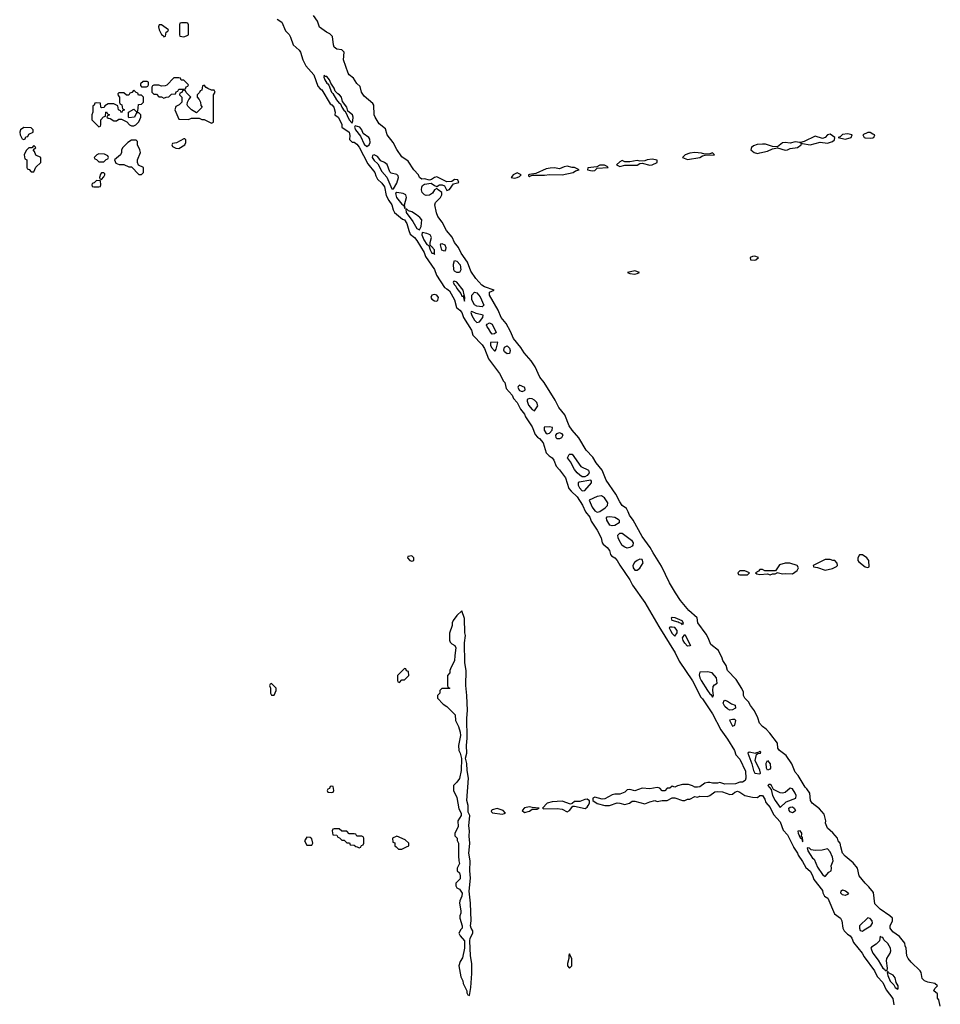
# Model space of a CAD drawing. Header units: inches. Extents: x 2701323 to 2964515, y 494916 to 722124.
# Tile 455 of 656: x 2841838 to 2849190, y 618743 to 626610. Entities that reach past the tile are written whole.
import ezdxf

# ---------------------------------------------------------------- set-up
doc = ezdxf.new("R2010")
doc.units = ezdxf.units.IN
doc.header["$MEASUREMENT"] = 0
doc.layers.add('C8641', color=7, linetype='Continuous')
doc.layers.add('C8642', color=7, linetype='Continuous')

msp = doc.modelspace()

# ---------------------------------------------------------------- linework, layer by layer
at = {"layer": 'C8641', "color": 2, "elevation": 2}
for points in [[(2844533.5, 620000), (2844550, 619994), (2844562, 619998), (2844562.7, 620000)], [(2844845.2, 620000), (2844863.6, 619983.6), (2844890, 619982), (2844926, 620000)], [(2845342, 620000), (2845342, 619930), (2845344.7, 619890), (2845351, 619869), (2845332, 619830), (2845332, 619810), (2845350, 619792), (2845356, 619770), (2845354.8, 619745.2), (2845322, 619710), (2845322, 619690), (2845330, 619674), (2845350, 619662), (2845370.8, 619630), (2845370, 619606), (2845352, 619570), (2845351.3, 619550), (2845362, 619490), (2845362, 619470), (2845352, 619450), (2845352, 619430), (2845371, 619370), (2845371.3, 619350), (2845360.5, 619339.5), (2845346, 619310), (2845356, 619290), (2845391.3, 619250), (2845391.1, 619191.1), (2845375.3, 619115.3), (2845356.3, 619083.7), (2845344, 619050), (2845361.4, 618961.4), (2845377.3, 618930), (2845380.7, 618910), (2845407.7, 618850), (2845410, 618834), (2845418, 618818), (2845430, 618814), (2845442, 618878), (2845447.6, 618990), (2845447.6, 619067.6), (2845438, 619130), (2845432.3, 619250), (2845435.1, 619270), (2845456, 619310), (2845457.2, 619330), (2845444, 619350), (2845439.3, 619370), (2845443.7, 619410), (2845437, 619550), (2845427, 619647), (2845438.4, 619750), (2845431.6, 619810), (2845435.1, 619890), (2845423.7, 619950), (2845430.1, 620000)], [(2848016.4, 620000), (2848017.5, 619997.5), (2848050, 619951), (2848054.6, 619934.6), (2848090, 619884.7), (2848115.9, 619835.9), (2848150, 619806), (2848170, 619771), (2848179.8, 619739.8), (2848250, 619651), (2848253, 619633), (2848266.4, 619606.4), (2848290.6, 619590), (2848344.7, 619464.7), (2848394, 619430), (2848404.7, 619410), (2848412, 619350), (2848422, 619330), (2848450, 619302), (2848471.3, 619290), (2848484.7, 619270), (2848497.3, 619237.3), (2848566.8, 619150), (2848581.7, 619121.7), (2848664.9, 619010), (2848685.5, 618965.5), (2848730, 618916.3), (2848758.6, 618858.6), (2848810.2, 618790.2), (2848819.8, 618739.8)], [(2849190, 618728.7), (2849179, 618779), (2849168.7, 618791.3), (2849167.3, 618827.3), (2849138, 618850), (2849146, 618870), (2849168, 618890), (2849146, 618910), (2849090, 618919.3), (2849064, 618930), (2849046, 618950), (2849036.4, 618996.4), (2849028.9, 619008.9), (2848958.6, 619078.6), (2848934, 619110), (2848924, 619130), (2848918, 619190), (2848908.7, 619210), (2848908, 619230), (2848864.7, 619284.7), (2848810, 619321.2), (2848789.4, 619350), (2848789.2, 619370.8), (2848808, 619410), (2848808, 619430), (2848788, 619450), (2848710, 619502), (2848666.8, 619546.8), (2848656.4, 619636.4), (2848620.2, 619680.2), (2848588.7, 619710), (2848542, 619770), (2848528, 619830), (2848492.9, 619872.9), (2848430, 619925.2), (2848410, 619949), (2848396.9, 620000)]]:
    msp.add_lwpolyline(points, dxfattribs=at)
at = {"layer": 'C8641', "color": 2}
for points, elevation in [([(2848127.1, 619992.9), (2848132, 619970), (2848170, 619911.3), (2848182, 619902), (2848210, 619838.8), (2848250, 619781), (2848270, 619764.7), (2848300.8, 619799.2), (2848317.2, 619810), (2848321.2, 619830), (2848317.2, 619850), (2848334, 619890), (2848330, 619918), (2848310, 619962), (2848290, 619984), (2848247, 619973), (2848191.5, 619971.5), (2848158, 619978), (2848146, 619990)], 6), ([(2848430, 619612.3), (2848410, 619616.2), (2848394.5, 619630), (2848399.3, 619650), (2848410, 619656.4), (2848434, 619650), (2848457.3, 619630), (2848450, 619619)], 2), ([(2848610, 619433.2), (2848546, 619370), (2848544, 619350), (2848550, 619332), (2848570, 619326), (2848581.3, 619338.7), (2848634, 619370), (2848649.2, 619390), (2848645.2, 619410), (2848630, 619429)], 6), ([(2848710, 619286), (2848704.7, 619250), (2848677.5, 619222.5), (2848639.6, 619200.4), (2848636, 619190), (2848650.5, 619150), (2848694.4, 619094.4), (2848730, 619031.3), (2848743.5, 619023.5), (2848750, 619012), (2848766, 619014), (2848768, 619032), (2848761.2, 619090), (2848764, 619110), (2848789.2, 619150), (2848795.1, 619170), (2848791.8, 619190), (2848770, 619229.2), (2848739, 619259), (2848730, 619275.3), (2848718, 619278)], 6), ([(2846230, 619146), (2846224.7, 619135.3), (2846224.7, 619110), (2846212, 619070), (2846212, 619050), (2846230, 619032), (2846248, 619050), (2846247.3, 619107.3)], 2), ([(2848770, 619006), (2848764.7, 618995.3), (2848770, 618974), (2848790, 618926.8), (2848818, 618898), (2848830, 618878), (2848850, 618864.7), (2848854, 618870), (2848852.7, 618890), (2848837.5, 618917.5), (2848830, 618955.3), (2848814.2, 618974.2), (2848775.3, 618995.3)], 6)]:
    msp.add_lwpolyline(points, close=True, dxfattribs=dict(at, elevation=elevation))
at = {"layer": 'C8642', "color": 2, "elevation": 2}
for points in [[(2848396.9, 620000), (2848389.3, 620029.3), (2848375.3, 620050), (2848368.7, 620070), (2848332.9, 620112.9), (2848289.4, 620150), (2848274, 620190), (2848275.3, 620210), (2848263.1, 620263.1), (2848225.2, 620305.2), (2848166, 620350), (2848153.2, 620370), (2848148.7, 620430), (2848124.7, 620464.7), (2848110, 620478), (2848055.3, 620570), (2848030, 620598), (2848003.1, 620663.1), (2847958, 620730), (2847906, 620770), (2847893.2, 620790), (2847888.7, 620830), (2847829, 620910), (2847800.2, 620940.2), (2847770, 620961.2), (2847746, 620990), (2847732.9, 621032.9), (2847706.6, 621086.6), (2847674, 621130), (2847658.9, 621158.9), (2847629.2, 621190), (2847617.2, 621210), (2847618, 621238), (2847606.3, 621266.3), (2847558.6, 621338.6), (2847489.3, 621410), (2847479, 621450), (2847454, 621490), (2847449.3, 621509.3), (2847419, 621570), (2847356.5, 621616.5), (2847337.2, 621670), (2847320.2, 621700.2), (2847254, 621790), (2847248.7, 621830), (2847182.7, 621890), (2847115.1, 621970), (2847075.1, 622030), (2847027, 622110), (2846962.7, 622242.7), (2846896, 622350), (2846874, 622394), (2846810, 622481.2), (2846737, 622610), (2846707.3, 622650), (2846698, 622678), (2846683.2, 622703.2), (2846650, 622729.3), (2846630, 622757.2), (2846598, 622818), (2846522, 622930), (2846489.3, 623010), (2846440.9, 623070), (2846414.7, 623114.7), (2846360.9, 623170), (2846302.7, 623270), (2846249.6, 623329.6), (2846225.4, 623365.4), (2846191.5, 623451.5), (2846143.7, 623510), (2846114.5, 623570), (2846026.6, 623710), (2845993.1, 623753.1), (2845955.1, 623835.1), (2845923.5, 623883.5), (2845867.1, 623947.1), (2845840.7, 623990), (2845782.4, 624062.4), (2845758.8, 624118.8), (2845722.6, 624182.6), (2845683.7, 624230), (2845658.7, 624290), (2845589.3, 624410), (2845590, 624432), (2845626, 624450), (2845550, 624476.2), (2845528.2, 624488.2), (2845481.7, 624541.7), (2845441.4, 624601.4), (2845413.7, 624673.7), (2845364.2, 624744.2), (2845341.6, 624790), (2845309.7, 624829.7), (2845292.4, 624872.4), (2845246.7, 624926.7), (2845211.1, 624991.1), (2845177.4, 625037.4), (2845165.6, 625065.6), (2845152.3, 625130), (2845159.3, 625150), (2845199.3, 625190), (2845209.3, 625210), (2845209.2, 625230), (2845179, 625250), (2845170, 625262), (2845150, 625249.3), (2845135.6, 625224.4), (2845110, 625206.6), (2845085.1, 625205.1), (2845070, 625211.3), (2845051.3, 625230), (2845047, 625250), (2845049.4, 625270.6), (2845054.8, 625285.2), (2845070, 625296), (2845122.8, 625302.8), (2845150, 625284.7), (2845170, 625278), (2845189.4, 625290.6), (2845211.3, 625291.3), (2845230, 625282), (2845250, 625246), (2845270, 625252), (2845301.2, 625298.8), (2845346, 625310), (2845338, 625330), (2845310, 625334), (2845290, 625318), (2845250, 625315.3), (2845170, 625353.2), (2845150, 625349), (2845126.8, 625333.2), (2845110, 625328), (2845070, 625337.2), (2845050, 625335.3), (2845030, 625349), (2845023.6, 625370), (2844984.5, 625410), (2844939.7, 625479.7), (2844890, 625513.2), (2844850, 625574), (2844820.9, 625630), (2844773.3, 625690), (2844758.9, 625738.9), (2844710, 625778.4), (2844676.9, 625830), (2844668.4, 625850), (2844666, 625926), (2844659.3, 625939.3), (2844590, 625998), (2844568.2, 626030), (2844557, 626077), (2844530, 626101.2), (2844503.6, 626143.6), (2844469, 626170), (2844461.5, 626181.5), (2844423.6, 626290), (2844429.3, 626350), (2844410, 626369.3), (2844370, 626375.6), (2844350, 626389.6), (2844342.7, 626410), (2844336.2, 626476.2), (2844316, 626496), (2844287, 626510), (2844232.7, 626550), (2844217.5, 626597.5), (2844184.1, 626644.1)], [(2843894.6, 626614.6), (2843930.4, 626590), (2843962, 626522), (2843990, 626490.8), (2844000.7, 626470), (2844021, 626410), (2844070, 626367.3), (2844081.6, 626350), (2844098.8, 626290), (2844122, 626242), (2844187.3, 626170), (2844218.5, 626078.5), (2844236.3, 626056.3), (2844250.6, 626050), (2844318, 625938), (2844330, 625930.6), (2844346, 625910), (2844358, 625870), (2844354, 625850), (2844382, 625830), (2844410, 625774), (2844411.6, 625751.6), (2844470.4, 625710), (2844474.4, 625685.6), (2844472, 625652), (2844492, 625632), (2844510, 625631.3), (2844530, 625616), (2844550, 625590.7), (2844618.3, 625458.3), (2844674.4, 625390), (2844681.1, 625361.1), (2844694.6, 625334.6), (2844730, 625303), (2844750, 625273.4), (2844765.8, 625205.8), (2844784.9, 625164.9), (2844810.8, 625130), (2844821, 625090), (2844830.7, 625070.7), (2844896.4, 625016.4), (2844910, 625010.4), (2844930, 624982.8), (2844944.5, 624924.5), (2844956.8, 624896.8), (2844990, 624870.6), (2845010, 624846), (2845067.3, 624750), (2845078.8, 624718.8), (2845150, 624614.8), (2845166, 624570), (2845230.6, 624470.6), (2845250, 624460.7), (2845270, 624442.8), (2845310, 624371), (2845326, 624310), (2845354, 624290), (2845370, 624270.8), (2845382.8, 624230), (2845446, 624130), (2845458, 624090), (2845530, 624013), (2845550, 623982.8), (2845580.9, 623900.9), (2845670, 623784), (2845701.7, 623721.7), (2845712.2, 623710), (2845724, 623664), (2845770, 623610.8), (2845782, 623582), (2845810.6, 623550), (2845838.5, 623498.5), (2845870, 623458), (2845877.3, 623437.3), (2845930, 623358), (2845954.4, 623294.4), (2845973.7, 623273.7), (2845990, 623264.7), (2846017.3, 623230), (2846042.8, 623150), (2846066.2, 623126.2), (2846090.6, 623110), (2846104, 623090), (2846122, 623042), (2846150, 623013.4), (2846195.5, 622950), (2846224.5, 622864.5), (2846242, 622842), (2846290, 622798.8), (2846332.7, 622730), (2846357.5, 622677.5), (2846390, 622634.8), (2846402.8, 622602.8), (2846450.4, 622530), (2846480.7, 622470), (2846490.7, 622430), (2846498.5, 622418.5), (2846530, 622393.4), (2846547.3, 622370), (2846556.4, 622336.4), (2846564.9, 622324.9), (2846591.4, 622311.4), (2846610.5, 622290), (2846630.4, 622250.4), (2846710, 622134.8), (2846732.5, 622092.5), (2846830, 621954), (2846941.3, 621761.3), (2847073, 621550), (2847105.2, 621485.2), (2847210, 621326), (2847276.8, 621196.8), (2847290, 621184.7), (2847370, 621064.7), (2847436.8, 620936.8), (2847490, 620861), (2847546, 620770), (2847556, 620736), (2847590, 620701), (2847634.4, 620605.6), (2847636, 620550), (2847631, 620530), (2847610, 620517.2), (2847590, 620517.2), (2847554.4, 620505.6), (2847470, 620501.2), (2847430, 620514), (2847410, 620509), (2847370, 620509), (2847350, 620515.3), (2847334.6, 620514.6), (2847310, 620509.2), (2847270, 620481.2), (2847250, 620477.2), (2847230, 620477.2), (2847210, 620489), (2847178, 620498), (2847130, 620499), (2847090.9, 620489.1), (2847070, 620478), (2847050, 620486), (2847031.3, 620468.7), (2847010, 620468.7), (2846990, 620449), (2846969.3, 620449.3), (2846949, 620469), (2846930, 620475.3), (2846870, 620465.2), (2846810, 620469), (2846750, 620448.7), (2846710, 620459), (2846690, 620455.3), (2846670, 620438), (2846630, 620422), (2846590, 620422), (2846570, 620417.2), (2846510, 620385.2), (2846490, 620381.2), (2846430, 620398), (2846414, 620390), (2846414, 620370), (2846450, 620346), (2846510, 620330.8), (2846549.1, 620330.9), (2846610, 620351.3), (2846630, 620351), (2846670, 620338), (2846709.1, 620350.9), (2846730, 620364.7), (2846750, 620364.7), (2846830, 620344.7), (2846870, 620361), (2846910, 620370.8), (2846930, 620362), (2846970, 620371), (2847010, 620371), (2847050, 620391.3), (2847070, 620391.3), (2847130, 620372), (2847150, 620372), (2847170, 620382), (2847190, 620382), (2847230, 620402), (2847250, 620398), (2847270, 620404.7), (2847330, 620402), (2847350, 620411.3), (2847390, 620441), (2847410, 620442.8), (2847450, 620441), (2847510, 620418), (2847530, 620422), (2847550, 620438), (2847570, 620444.7), (2847590, 620438), (2847630, 620411), (2847690, 620398.8), (2847730, 620396), (2847750, 620410.8), (2847770, 620410.7), (2847790, 620382), (2847796.3, 620356.3), (2847830, 620314.8), (2847858.5, 620258.5), (2847910, 620201), (2847934.8, 620134.8), (2847970, 620098), (2848016.4, 620000)], [(2845430.1, 620000), (2845434, 620030), (2845426.8, 620086.8), (2845429.4, 620129.4), (2845423.7, 620170), (2845433.2, 620250), (2845419, 620279), (2845419.3, 620330), (2845409.2, 620370), (2845422.7, 620550), (2845412.3, 620610), (2845410, 620666), (2845399, 620710), (2845409, 620750), (2845406, 620810), (2845412.3, 620870), (2845409.3, 621030), (2845414.5, 621090), (2845409.3, 621210), (2845400.9, 621290), (2845403.7, 621410), (2845392.3, 621470), (2845389.2, 621630), (2845398.4, 621690), (2845394, 621710), (2845390, 621826), (2845370, 621886), (2845330, 621848.7), (2845301, 621810), (2845291.3, 621790), (2845290.9, 621769.1), (2845271.1, 621708.9), (2845271.1, 621651.1), (2845276.9, 621636.9), (2845290, 621622), (2845312, 621610), (2845322, 621590), (2845312, 621530), (2845311.6, 621488.4), (2845283.6, 621436.4), (2845274, 621410), (2845274, 621390), (2845254, 621370), (2845254, 621290), (2845258, 621278), (2845274, 621270), (2845270, 621266), (2845210, 621266), (2845194, 621250), (2845194, 621230), (2845174, 621210), (2845174, 621190), (2845219.6, 621139.6), (2845250, 621122), (2845315.3, 621055.3), (2845318, 621010), (2845342, 620962), (2845356.8, 620916.8), (2845358.8, 620890), (2845341, 620810), (2845346, 620770), (2845356, 620750), (2845366.4, 620706.4), (2845362.8, 620610), (2845350, 620548), (2845330, 620518), (2845302, 620490), (2845302, 620450), (2845330, 620394), (2845345.4, 620305.4), (2845364.7, 620270), (2845364.7, 620250), (2845338, 620210), (2845339.6, 620160.4), (2845314, 620110), (2845314, 620090), (2845332, 620070), (2845332.7, 620052.7), (2845342, 620030), (2845342, 620000)], [(2844562.7, 620000), (2844567.3, 620012.7), (2844582, 620018), (2844586, 620030), (2844586, 620070), (2844582, 620082), (2844570, 620086), (2844530, 620086), (2844522, 620102), (2844510, 620106), (2844470, 620106), (2844450, 620126), (2844410, 620126), (2844390, 620146), (2844350, 620146), (2844338, 620142), (2844334, 620130), (2844338, 620098), (2844370, 620094), (2844378, 620078), (2844392.7, 620072.7), (2844410, 620054), (2844430, 620054), (2844450, 620034), (2844472.7, 620032.7), (2844478, 620018), (2844510, 620014), (2844523.6, 620003.6), (2844533.5, 620000)], [(2844926, 620000), (2844946, 620010), (2844946, 620030), (2844916.4, 620056.4), (2844850, 620086), (2844814, 620070), (2844818, 620038), (2844832.7, 620032.7), (2844834, 620010), (2844845.2, 620000)]]:
    msp.add_lwpolyline(points, dxfattribs=at)
at = {"layer": 'C8642', "color": 2}
for points, elevation in [([(2842970, 626568.7), (2842952, 626568), (2842947.1, 626552.9), (2842951, 626530), (2842970, 626492), (2842984.7, 626484.7), (2842990, 626474), (2843002, 626478), (2843008, 626510), (2843022, 626518), (2843026, 626530)], 2), ([(2843170, 626586), (2843130, 626586), (2843118, 626582), (2843114, 626570), (2843114, 626490), (2843118, 626478), (2843150, 626474), (2843170, 626482), (2843186, 626490), (2843186, 626570), (2843182, 626582)], 2), ([(2844270, 626166), (2844268.1, 626151.9), (2844274.8, 626130), (2844290, 626102.8), (2844298.5, 626098.5), (2844306.4, 626086.4), (2844328.8, 626030), (2844339.9, 626019.9), (2844367.2, 625970), (2844390, 625943), (2844398.7, 625938.7), (2844410, 625911.3), (2844430, 625882.8), (2844438.5, 625878.5), (2844468.9, 625810), (2844490, 625786.8), (2844493.2, 625786.8), (2844498.4, 625801.6), (2844502, 625830), (2844494.5, 625850), (2844458.6, 625878.6), (2844449.2, 625910), (2844415.1, 625955.1), (2844407.3, 625990), (2844391.6, 626010), (2844377.4, 626017.4), (2844358.4, 626038.4), (2844350, 626064), (2844322, 626102), (2844312.3, 626130), (2844290, 626156), (2844276.4, 626156.4)], 6), ([(2842856.4, 626116.4), (2842823.6, 626116.4), (2842803.6, 626096.4), (2842803.6, 626083.6), (2842810, 626074), (2842850, 626074), (2842862, 626078), (2842866, 626090), (2842866, 626110)], 2), ([(2843110, 626146), (2843070, 626146), (2843012.7, 626087.3), (2842999.6, 626080.4), (2842970, 626078), (2842950, 626086), (2842910, 626086), (2842898, 626082), (2842894, 626070), (2842894, 626030), (2842910, 626014), (2842930, 626014), (2842950, 625994), (2842970, 625994), (2842990, 625982), (2843008.4, 625991.6), (2843030, 625994), (2843050, 626014), (2843082, 626018), (2843087.3, 626032.7), (2843102, 626038), (2843110, 626054), (2843150, 626054), (2843162, 626058), (2843167.3, 626072.7), (2843182, 626078), (2843186, 626090), (2843150, 626126), (2843127.3, 626127.3), (2843122, 626142)], 2), ([(2843310, 626086), (2843298, 626082), (2843292.7, 626047.3), (2843278, 626042), (2843272.7, 626027.3), (2843254, 626010), (2843254, 625990), (2843271.6, 625971.6), (2843282, 625950), (2843283.6, 625923.6), (2843294, 625910), (2843250, 625866), (2843208.9, 625888.9), (2843180.2, 625920.2), (2843175.3, 625930), (2843178, 625950), (2843188, 625972), (2843206, 625990), (2843167.3, 626027.3), (2843162, 626042), (2843150, 626046), (2843138, 626042), (2843132.7, 626027.3), (2843118, 626022), (2843114, 626010), (2843134, 625990), (2843132, 625950), (2843111, 625929), (2843084.7, 625915.3), (2843078, 625890), (2843110, 625814), (2843187.3, 625812.7), (2843210, 625822), (2843270, 625822), (2843292.7, 625812.7), (2843311.6, 625811.6), (2843370, 625782), (2843386, 625790), (2843386, 626010), (2843398, 626030), (2843390, 626046), (2843370, 626046), (2843340.4, 626060.4), (2843327.3, 626067.3)], 2), ([(2842750, 626046), (2842732.7, 626027.3), (2842718, 626022), (2842710, 626006), (2842690, 626006), (2842670, 626026), (2842630, 626026), (2842622, 626018), (2842623.6, 626003.6), (2842634, 625990), (2842634, 625950), (2842638, 625938), (2842654, 625930), (2842658, 625898), (2842674, 625890), (2842658, 625882), (2842650, 625866), (2842642, 625882), (2842626, 625890), (2842622, 625922), (2842590, 625938), (2842543.6, 625936.4), (2842518, 625922), (2842512.7, 625907.3), (2842490, 625906), (2842486, 625910), (2842482, 625942), (2842450, 625946), (2842438, 625942), (2842432.7, 625927.3), (2842422, 625918), (2842422, 625870), (2842414, 625850), (2842414, 625810), (2842470, 625754), (2842482, 625758), (2842486, 625770), (2842486, 625810), (2842507.3, 625832.7), (2842522, 625838), (2842526, 625870), (2842530, 625874), (2842538, 625858), (2842554, 625850), (2842538, 625842), (2842534, 625830), (2842543.6, 625823.6), (2842559.6, 625819.6), (2842590, 625802), (2842610, 625802), (2842630, 625814), (2842650, 625814), (2842692.7, 625792.7), (2842714, 625770), (2842730, 625762), (2842750, 625762), (2842766, 625770), (2842790, 625794), (2842806, 625830), (2842806, 625850), (2842790, 625866), (2842770, 625866), (2842754, 625830), (2842710, 625826), (2842706, 625830), (2842706, 625870), (2842750, 625894), (2842770, 625874), (2842782, 625878), (2842787.3, 625932.7), (2842810, 625934), (2842826, 625950), (2842826, 625990), (2842810, 626006), (2842787.3, 626007.3), (2842782, 626022), (2842767.3, 626027.3)], 2), ([(2841870, 625748), (2841844.7, 625730), (2841838, 625710), (2841842, 625690), (2841858, 625658), (2841870, 625654), (2841882, 625658), (2841887.3, 625672.7), (2841902, 625678), (2841910, 625694), (2841946, 625710), (2841946, 625730), (2841930, 625746)], 2), ([(2844518, 625762), (2844510.7, 625750), (2844519.5, 625730), (2844559.6, 625679.6), (2844590, 625616.3), (2844610, 625596.3), (2844630, 625610.8), (2844637.4, 625630), (2844635.4, 625655.4), (2844626, 625670), (2844580.5, 625700.5), (2844569.5, 625730), (2844555.6, 625750)], 6), ([(2848310, 625695.3), (2848290, 625688.7), (2848270, 625668.7), (2848250, 625662), (2848190, 625679.3), (2848102, 625638), (2848074, 625630), (2848078, 625622), (2848068, 625628), (2848030, 625634), (2847990, 625624), (2847950, 625629.2), (2847930, 625625.2), (2847890, 625595.3), (2847850, 625597.2), (2847794.2, 625614.2), (2847770, 625616), (2847728.1, 625611.9), (2847698.5, 625601.5), (2847681, 625590), (2847678, 625570), (2847704.7, 625550), (2847730, 625542), (2847750, 625544.9), (2847810, 625559.1), (2847850, 625578), (2847890, 625586.8), (2847950, 625567.7), (2847970, 625570.7), (2847990, 625580.7), (2848050, 625588), (2848078, 625610), (2848080.4, 625619.6), (2848090, 625622), (2848150, 625610.8), (2848231.6, 625631.6), (2848290, 625624), (2848330, 625636), (2848344, 625650), (2848348, 625670)], 2), ([(2848450, 625699), (2848410, 625693.2), (2848390, 625675.3), (2848374, 625670), (2848430, 625654.8), (2848470, 625667.3), (2848478, 625670), (2848486, 625690)], 2), ([(2848630, 625708.7), (2848610, 625708.7), (2848572, 625690), (2848582, 625670), (2848590, 625666.8), (2848630, 625664), (2848650, 625667.3), (2848658, 625670), (2848666, 625690), (2848650, 625694)], 2), ([(2842730, 625648), (2842702, 625630), (2842662, 625590), (2842652, 625570), (2842652, 625550), (2842642, 625530), (2842594, 625490), (2842604.7, 625464.7), (2842632.7, 625452.7), (2842670, 625452), (2842710, 625434), (2842730, 625434), (2842790, 625374), (2842810, 625374), (2842826, 625390), (2842826, 625430), (2842787.3, 625447.3), (2842778, 625470), (2842778, 625490), (2842802, 625550), (2842798, 625570), (2842778, 625610), (2842778, 625638), (2842767.3, 625647.3)], 2), ([(2843158, 625658), (2843150, 625658), (2843090, 625626), (2843058, 625622), (2843054, 625610), (2843058, 625598), (2843083.6, 625583.6), (2843110, 625582), (2843158, 625610), (2843166, 625630), (2843166, 625650)], 2), ([(2841950, 625606), (2841934, 625586), (2841910, 625586), (2841890, 625566), (2841874, 625530), (2841878, 625498), (2841894, 625490), (2841894, 625430), (2841898, 625418), (2841912.7, 625412.7), (2841930, 625394), (2841950, 625394), (2841967.3, 625432.7), (2842006, 625470), (2842006, 625510), (2841967.3, 625527.3), (2841956.4, 625556.4), (2841946, 625570), (2841966, 625590)], 2), ([(2842470, 625538), (2842454, 625530), (2842434, 625510), (2842438, 625498), (2842450, 625494), (2842470, 625474), (2842510, 625474), (2842527.3, 625492.7), (2842542, 625498), (2842546, 625510), (2842542, 625522), (2842516.4, 625536.4)], 2), ([(2847229.2, 625549.2), (2847190, 625544.5), (2847151.3, 625530), (2847131.3, 625510), (2847170, 625494), (2847270, 625508.4), (2847290, 625521), (2847312.9, 625527.1), (2847386, 625530), (2847370, 625546), (2847350, 625538), (2847310, 625535.3), (2847284, 625544)], 2), ([(2844670, 625529.3), (2844656, 625524), (2844653.4, 625510), (2844670, 625484.9), (2844698.7, 625458.7), (2844730, 625396.3), (2844770.5, 625350.5), (2844810, 625258), (2844822, 625258), (2844850, 625304.9), (2844864.2, 625350), (2844861.2, 625361.2), (2844850, 625374), (2844803.3, 625383.3), (2844794.8, 625394.8), (2844772.8, 625452.8), (2844750, 625469.3), (2844721.6, 625481.6), (2844696.2, 625516.2)], 6), ([(2846890, 625494.5), (2846850, 625489.2), (2846830, 625481.2), (2846790, 625479), (2846770, 625484), (2846710, 625474), (2846670, 625475.3), (2846650, 625484), (2846630, 625474), (2846604.7, 625450), (2846630, 625437.3), (2846670, 625447.7), (2846770, 625448.2), (2846790, 625461), (2846810, 625462.8), (2846870, 625448.7), (2846890, 625450.8), (2846928.7, 625470), (2846928, 625488)], 2), ([(2842510, 625386), (2842490, 625386), (2842483.6, 625376.4), (2842474, 625350), (2842478, 625338), (2842490, 625334), (2842510, 625354), (2842518, 625370), (2842518, 625378)], 2), ([(2845810, 625385.2), (2845778, 625370), (2845762, 625350), (2845790, 625344.9), (2845810, 625348.4), (2845830, 625358), (2845842, 625370)], 2), ([(2846210, 625439.3), (2846185.5, 625434.5), (2846150, 625417.2), (2846110, 625425.2), (2846075.3, 625424.7), (2846041.4, 625418.6), (2845959.6, 625380.4), (2845910, 625373.2), (2845902, 625370), (2845902, 625362), (2845910, 625354), (2845916.4, 625363.6), (2845932.9, 625367.1), (2846030, 625368), (2846070, 625374), (2846170, 625370.8), (2846258, 625390), (2846276.5, 625403.5), (2846306, 625410), (2846270, 625428), (2846250, 625428.7)], 2), ([(2846470, 625448), (2846446.8, 625433.2), (2846374, 625426), (2846372, 625410), (2846410, 625402), (2846430, 625404.9), (2846450, 625424.7), (2846538, 625430), (2846530, 625438), (2846507.3, 625447.3)], 2), ([(2842450, 625326), (2842432.7, 625307.3), (2842418, 625302), (2842414, 625290), (2842418, 625278), (2842430, 625274), (2842470, 625274), (2842482, 625278), (2842486, 625290), (2842482, 625322)], 2), ([(2844850, 625229), (2844838, 625222), (2844847, 625190), (2844890, 625134.8), (2844906.4, 625126.4), (2844910, 625104.7), (2844915.3, 625104.7), (2844912, 625130), (2844927, 625190), (2844922.7, 625210), (2844901.3, 625221.3)], 6), ([(2844930, 625097.2), (2844922.8, 625097.2), (2844924.9, 625070), (2844978.2, 624998.2), (2845010, 624942), (2845030, 624931), (2845042.9, 624957.1), (2845049.6, 625010), (2845034.7, 625030), (2845007.6, 625050), (2844970, 625074.7), (2844943.9, 625083.9)], 6), ([(2845051.3, 624908.7), (2845048.4, 624890), (2845066, 624850), (2845090, 624814), (2845105.2, 624805.2), (2845115.5, 624770), (2845130, 624744.9), (2845144.7, 624744.7), (2845150, 624734), (2845151.2, 624770), (2845130, 624796), (2845120.1, 624800.1), (2845116, 624810), (2845115.6, 624830), (2845125.6, 624870), (2845117, 624890), (2845090, 624901.6)], 6), ([(2845230, 624761.2), (2845210, 624768.7), (2845199.3, 624810), (2845202, 624818), (2845210, 624822.8), (2845233, 624810), (2845242, 624790), (2845238.8, 624770)], 2), ([(2845350, 624589.5), (2845328.7, 624590), (2845310, 624601.2), (2845304.5, 624610), (2845302.7, 624657.3), (2845310, 624684.7), (2845330, 624680.5), (2845356.4, 624650), (2845362, 624610)], 2), ([(2847710, 624719.5), (2847690, 624718), (2847671.3, 624710), (2847674, 624690), (2847710, 624687.7), (2847718, 624690), (2847738, 624710)], 2), ([(2846750, 624604), (2846692, 624590), (2846710, 624581), (2846750, 624576), (2846770, 624581), (2846788, 624590)], 2), ([(2845310, 624521.2), (2845302.5, 624517.5), (2845298.8, 624510), (2845310, 624491.3), (2845321.4, 624481.4), (2845330, 624461), (2845361.4, 624421.4), (2845370, 624402), (2845379.6, 624399.6), (2845390, 624362), (2845392.5, 624387.5), (2845390, 624406), (2845382, 624402), (2845387.3, 624412.7), (2845379.3, 624450), (2845330, 624512.7)], 6), ([(2845530, 624316), (2845490, 624321.6), (2845470, 624332), (2845458.9, 624350), (2845450, 624375.3), (2845448.4, 624410), (2845470, 624433), (2845490, 624427.7), (2845516.5, 624396.5), (2845544, 624330)], 2), ([(2845150, 624415.3), (2845130, 624408), (2845121, 624390), (2845130, 624378), (2845150, 624364.7), (2845170, 624362), (2845178, 624370), (2845182, 624390), (2845170, 624408)], 2), ([(2845450, 624279.3), (2845443, 624277), (2845440.7, 624270), (2845450, 624246), (2845470, 624208.4), (2845490, 624190.6), (2845510, 624196.3), (2845537, 624230), (2845538, 624250), (2845482.6, 624262.6)], 6), ([(2845610, 624098), (2845599.5, 624110), (2845583, 624143), (2845570, 624155.3), (2845566.3, 624170), (2845570, 624177.3), (2845590, 624186.8), (2845610, 624178), (2845642.8, 624110), (2845630, 624099.3)], 2), ([(2845650, 624034.5), (2845598, 624030), (2845598, 624010), (2845604.9, 623990), (2845630, 623964.7), (2845635.3, 623964.7), (2845643.1, 623976.9), (2845655.1, 624030)], 6), ([(2845730, 623939.5), (2845710, 623956), (2845704.4, 623970), (2845710, 623993), (2845730, 624004.9), (2845750, 623984.7), (2845754, 623966), (2845750, 623944)], 2), ([(2845830, 623689), (2845819.6, 623680.4), (2845817.3, 623670), (2845830, 623647.3), (2845850, 623638.8), (2845870, 623646), (2845873.6, 623653.6), (2845871.7, 623671.7)], 6), ([(2845910, 623582.7), (2845890, 623574), (2845890, 623562), (2845902.4, 623530), (2845930, 623496), (2845950, 623484.7), (2845974.8, 623525.2), (2845969.2, 623550), (2845949, 623570), (2845930, 623580.9)], 6), ([(2846070, 623356.9), (2846025.8, 623354.2), (2846026, 623330), (2846040.5, 623310), (2846050, 623301.6), (2846070, 623305.5), (2846091.2, 623330), (2846091.8, 623351.8)], 6), ([(2846150, 623260.7), (2846130, 623261.6), (2846122.4, 623270), (2846120.5, 623290), (2846130, 623303), (2846150, 623310.5), (2846164.5, 623304.5), (2846174.8, 623290), (2846164, 623270)], 2), ([(2846330, 622957.7), (2846310, 622969.7), (2846289.7, 622990), (2846270, 623016), (2846238, 623078), (2846213.6, 623110), (2846224.9, 623135.1), (2846230, 623139.3), (2846250, 623139.1), (2846320.3, 623040.3), (2846379.3, 623010), (2846386.7, 622990), (2846370, 622967.6), (2846350, 622958.5)], 2), ([(2846398, 622930), (2846305.3, 622914.7), (2846298.8, 622910), (2846299.3, 622890), (2846308.5, 622870), (2846330, 622845.5), (2846350, 622846.8), (2846404.5, 622910), (2846404, 622924)], 6), ([(2846484.8, 622804.8), (2846450, 622799.7), (2846384.9, 622770), (2846410, 622714), (2846430, 622684.9), (2846450, 622674.9), (2846470, 622681.3), (2846512.3, 622710), (2846531.2, 622728.8), (2846535.1, 622750), (2846509.6, 622789.6)], 6), ([(2846570, 622564.7), (2846549.7, 622570), (2846525.7, 622610), (2846525.1, 622630), (2846530, 622637.3), (2846550, 622641.6), (2846590, 622634.4), (2846618.7, 622618.7), (2846626, 622610), (2846625.5, 622590), (2846590, 622568.3)], 2), ([(2846690, 622388.2), (2846670, 622394.3), (2846650, 622409.7), (2846626, 622450), (2846616.9, 622470), (2846614.5, 622490), (2846630, 622507.7), (2846650, 622507.3), (2846723, 622450), (2846736.4, 622430), (2846734.9, 622410), (2846730, 622403.7), (2846710, 622391.6)], 2), ([(2844970, 622326), (2844938, 622322), (2844934, 622310), (2844954, 622290), (2844970, 622284.7), (2844986, 622290), (2844986, 622310)], 2), ([(2848544.7, 622335.3), (2848531, 622310), (2848531, 622290), (2848538.8, 622278.8), (2848590, 622238), (2848610, 622232), (2848622, 622238), (2848618, 622290), (2848602, 622310), (2848570, 622334)], 2), ([(2846790, 622299), (2846770, 622289.2), (2846748.3, 622271.7), (2846734, 622250), (2846738, 622230), (2846750, 622210.8), (2846770, 622210.6), (2846790, 622227.7), (2846816, 622270), (2846810, 622298)], 6), ([(2847950, 622268.7), (2847906.4, 622253.6), (2847874, 622206), (2847790, 622206), (2847770, 622218), (2847750, 622218), (2847736.9, 622203.1), (2847714, 622190), (2847723.6, 622183.6), (2847750, 622178), (2847810, 622182), (2847830, 622174), (2847850, 622182), (2847870, 622182), (2847886, 622190), (2847886, 622194), (2847930, 622181), (2847950, 622186), (2848010, 622182), (2848048, 622210), (2848058, 622230), (2848046, 622250), (2847988.4, 622268.4)], 2), ([(2848310, 622298), (2848270, 622298), (2848174, 622250), (2848178, 622238), (2848210, 622234), (2848270, 622211.3), (2848330, 622224.7), (2848360.4, 622239.6), (2848368, 622250), (2848367.3, 622267.3), (2848348, 622288), (2848332, 622288)], 2), ([(2847630, 622206), (2847590, 622206), (2847574, 622190), (2847578, 622178), (2847590, 622174), (2847650, 622174), (2847666, 622190)], 2), ([(2847130, 621775.3), (2847124.1, 621784.1), (2847104, 621790), (2847097, 621797), (2847049.8, 621809.8), (2847043.7, 621830), (2847050, 621836.3), (2847070, 621834), (2847126, 621810), (2847136.3, 621790)], 2), ([(2847050, 621757.4), (2847030, 621756), (2847026, 621750), (2847034.9, 621730), (2847050, 621705.5), (2847070, 621684.9), (2847089.4, 621710), (2847089.6, 621730), (2847070, 621752.2)], 6), ([(2847170, 621605.6), (2847150, 621627), (2847137, 621650), (2847130, 621672), (2847150, 621698), (2847196, 621610), (2847190, 621606)], 2), ([(2844910, 621426), (2844854, 621370), (2844854, 621330), (2844858, 621318), (2844870, 621314), (2844890, 621334), (2844910, 621334), (2844946, 621370), (2844942, 621402), (2844927.3, 621407.3), (2844922, 621422)], 2), ([(2847330, 621398), (2847270, 621395.3), (2847265.2, 621374.8), (2847270.4, 621350), (2847280.3, 621330), (2847330, 621251), (2847350, 621222.8), (2847358.5, 621218.5), (2847370, 621198), (2847379, 621210), (2847373.2, 621250), (2847377.2, 621282.8), (2847385.6, 621294.4), (2847408, 621310), (2847402, 621350), (2847368.7, 621390)], 6), ([(2843850, 621306), (2843838, 621302), (2843834, 621290), (2843842, 621270), (2843842, 621230), (2843850, 621214), (2843870, 621214), (2843886, 621250), (2843886, 621270)], 2), ([(2847510, 621094), (2847490, 621102.4), (2847470, 621122.9), (2847457, 621150), (2847464, 621170), (2847470, 621173), (2847490, 621164.9), (2847522.6, 621142.6), (2847551.6, 621131.6), (2847555.5, 621110), (2847550, 621105.1), (2847530, 621096.2)], 2), ([(2847530, 621019), (2847507.5, 621012.5), (2847530, 620964.7), (2847550, 620974), (2847558, 621010), (2847550, 621018)], 6), ([(2847750, 620766), (2847742, 620758), (2847714, 620750), (2847714, 620746), (2847662.8, 620757.2), (2847652, 620750), (2847684.9, 620664.9), (2847698.4, 620610), (2847710, 620590.7), (2847750, 620584), (2847754.5, 620590), (2847750, 620614), (2847712.3, 620690), (2847722, 620738), (2847734, 620746), (2847755.3, 620750), (2847758, 620758)], 6), ([(2847810, 620613.2), (2847800.7, 620630), (2847799.3, 620670), (2847810, 620690.4), (2847830, 620664.7), (2847834.4, 620630), (2847830, 620622.7)], 2), ([(2847830, 620499), (2847821, 620499), (2847812, 620490), (2847838.8, 620458.8), (2847850.6, 620410), (2847870.6, 620370), (2847910, 620316), (2847960.3, 620359.7), (2848035.3, 620390), (2848039.3, 620410), (2848031.8, 620430), (2848010, 620465.2), (2847990, 620469.4), (2847950, 620434.3), (2847930, 620429.6), (2847910, 620431.2), (2847859, 620459), (2847842, 620490)], 6), ([(2844330, 620486), (2844318, 620482), (2844312.7, 620467.3), (2844298, 620462), (2844294, 620450), (2844298, 620438), (2844330, 620434), (2844342, 620438), (2844346, 620450), (2844342, 620482)], 2), ([(2846370, 620382), (2846350, 620379), (2846310, 620364), (2846270, 620362), (2846250, 620346), (2846236.9, 620343.1), (2846170, 620365.2), (2846090, 620361.2), (2846050, 620348.7), (2846014, 620310), (2846024.7, 620304.7), (2846130, 620307.3), (2846170, 620300.7), (2846210, 620281), (2846230, 620291.3), (2846255.3, 620324.7), (2846270, 620326), (2846352.9, 620307.1), (2846370, 620318), (2846379, 620330), (2846389, 620350), (2846388.7, 620368.7)], 2), ([(2845651.6, 620308.4), (2845610, 620295.3), (2845604.7, 620290), (2845603.6, 620283.6), (2845612.7, 620272.7), (2845690, 620261), (2845710, 620266), (2845718, 620270), (2845698, 620290)], 2), ([(2845910, 620321.2), (2845870, 620313.2), (2845851.3, 620290), (2845870, 620276), (2845910, 620286.8), (2845930, 620302), (2845970, 620302), (2845986, 620310), (2845930, 620314)], 2), ([(2848010, 620272.3), (2847990, 620280.7), (2847983.5, 620290), (2847981.6, 620310), (2847990, 620318.4), (2848010, 620319.3), (2848024, 620310), (2848032.7, 620290), (2848030, 620286)], 2), ([(2848070, 620129), (2848052.7, 620127.3), (2848054.8, 620110), (2848070, 620072), (2848074, 620074), (2848074, 620070), (2848084.7, 620064.7), (2848090, 620042), (2848093.2, 620046.8), (2848090, 620078), (2848082, 620082), (2848085.2, 620110)], 6), ([(2844130, 620078), (2844112, 620050), (2844130, 620014), (2844170, 620014), (2844178, 620030), (2844170, 620066), (2844156.4, 620076.4)], 2)]:
    msp.add_lwpolyline(points, close=True, dxfattribs=dict(at, elevation=elevation))

doc.saveas('drawing.dxf')
